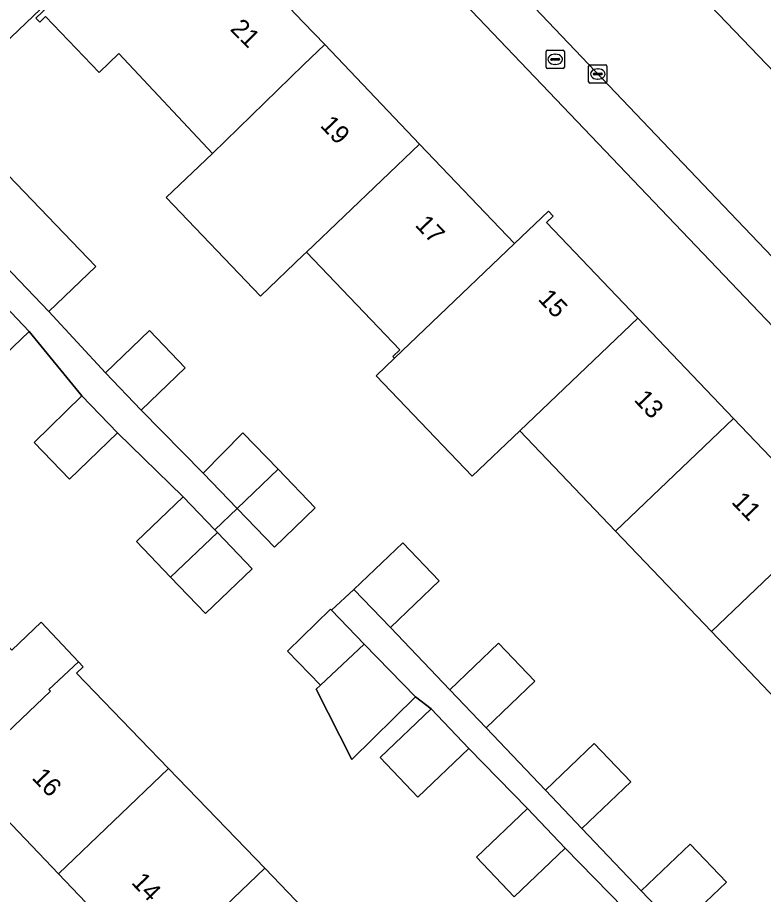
# Model space of a CAD drawing. Extents: x 159352 to 160617, y 385888 to 387323.
# Drawn here: x 159984.4 to 160025.08, y 386419.67 to 386467.47 of the extents above; entities that cross this region are included whole.
import ezdxf

# ---------------------------------------------------------------- set-up
doc = ezdxf.new("R2010")
doc.units = 0
for name, color, linetype in [('IMGEO_Brandkraan', 7, 'Continuous'), ('IMGEO_Erf', 7, 'Continuous'), ('IMGEO_Kolk', 7, 'Continuous'), ('IMGEO_Pand', 7, 'Continuous'), ('IMGEO_Pand_nummerreeks', 7, 'Continuous'), ('IMGEO_Rijbaan_lokaal_open', 7, 'Continuous'), ('IMGEO_Voetpad_open', 7, 'Continuous')]:
    doc.layers.add(name, color=color, linetype=linetype)

msp = doc.modelspace()

# ---------------------------------------------------------------- linework, layer by layer
at = {"layer": 'IMGEO_Brandkraan'}
for p, q in [((160013.225, 386464.769), (160013.225, 386465.621)), ((160013.3, 386465.695), (160014.152, 386465.695)), ((160013.713, 386465.475), (160013.738, 386465.475)), ((160014.226, 386465.621), (160014.226, 386464.769)), ((160013.484, 386465.189), (160013.484, 386465.201)), ((160013.922, 386465.152), (160013.524, 386465.152)), ((160013.527, 386465.238), (160013.925, 386465.238)), ((160013.736, 386464.915), (160013.711, 386464.915)), ((160013.968, 386465.201), (160013.968, 386465.189)), ((160014.152, 386464.695), (160013.3, 386464.695))]:
    msp.add_line(p, q, dxfattribs=at)
for points in [[(160013.225, 386464.769), (160013.225, 386465.621)], [(160013.3, 386465.695), (160014.152, 386465.695)], [(160014.226, 386465.621), (160014.226, 386464.769)], [(160014.152, 386464.695), (160013.3, 386464.695)]]:
    msp.add_lwpolyline(points, dxfattribs=at)
for centre, radius, start, end in [((160013.302, 386465.619), 0.0765, 91.552, 178.448), ((160013.302, 386465.619), 0.0765, 91.552, 178.448), ((160014.15, 386465.619), 0.0765, 1.552, 88.448), ((160014.15, 386465.619), 0.0765, 1.552, 88.448), ((160013.524, 386465.198), 0.0403, 85.8775, 175.7526), ((160013.521, 386465.188), 0.0366, 178.938, 274.7102), ((160013.925, 386465.195), 0.043, 264.8664, 352.4533), ((160013.929, 386465.2), 0.0386, 1.7309, 96.639), ((160013.302, 386464.771), 0.0765, 181.552, 268.448), ((160013.302, 386464.771), 0.0765, 181.552, 268.448), ((160014.15, 386464.771), 0.0765, 271.552, 358.448), ((160014.15, 386464.771), 0.0765, 271.552, 358.448)]:
    msp.add_arc(centre, radius, start, end, dxfattribs=at)
for centre, major_axis, ratio, start_param, end_param in [((160013.712, 386465.195), (-0.387, 0.002), 0.722429, 4.712389, 7.853982), ((160013.737, 386465.195), (-0.39, 0.002), 0.717154, 1.570796, 4.712389)]:
    msp.add_ellipse(centre, major_axis=major_axis, ratio=ratio, start_param=start_param, end_param=end_param, dxfattribs=at)
at = {"layer": 'IMGEO_Erf'}
for points in [[(159995.674, 386477.516), (159977.64, 386460.293)], [(160062.705, 386411.774), (160000, 386477.455)], [(160037.911, 386417.57), (160032.688, 386423.045), (160027.465, 386428.52), (160022.242, 386433.995), (160017.019, 386439.47), (160011.799, 386444.942), (160009.196, 386442.466), (160003.964, 386447.95), (160004.961, 386448.904), (160004.871, 386448.998), (160005.25, 386449.36), (160000.162, 386454.692), (160000, 386454.537), (159997.644, 386452.29), (159992.514, 386457.667), (159995.032, 386460.069), (159989.925, 386465.51), (159988.846, 386464.481), (159985.932, 386467.534), (159985.613, 386467.23), (159985.405, 386467.447), (159991.062, 386472.845)], [(159996.126, 386471.273), (160000, 386467.212), (160001.152, 386466.004), (160006.33, 386460.577), (160011.508, 386455.149), (160013.361, 386456.917), (160013.616, 386456.65), (160013.257, 386456.307), (160018.234, 386451.089), (160023.458, 386445.613), (160028.681, 386440.139), (160033.904, 386434.664), (160039.128, 386429.189), (160044.35, 386423.714), (160049.574, 386418.238)], [(159983.455, 386459.336), (159988.663, 386453.897), (159986.103, 386451.446), (159989.195, 386448.111), (159991.6, 386450.406), (159993.539, 386448.373), (159991.134, 386446.079), (159994.523, 386442.628), (159996.682, 386444.836), (159998.609, 386442.845), (160000.639, 386440.748), (159998.423, 386438.602), (159996.377, 386440.716), (159995.158, 386439.547), (159995.298, 386439.401), (159997.2, 386437.419), (159994.655, 386434.978), (159992.742, 386436.971), (159990.879, 386438.913), (159993.424, 386441.354), (159989.846, 386444.838), (159987.238, 386442.309), (159985.297, 386444.314), (159987.905, 386446.843), (159985.028, 386450.367), (159982.411, 386447.875)], [(160009.021, 386427.618), (160006.23, 386424.971), (160004.175, 386427.139), (160006.966, 386429.785), (160006.102, 386430.441), (160002.625, 386427.021), (160000.687, 386430.869), (160000.92, 386431.086), (159999.122, 386432.94), (160001.469, 386435.217), (160001.523, 386435.161), (160002.749, 386436.295), (160005.413, 386438.841), (160007.4, 386436.761), (160004.736, 386434.216), (160007.969, 386430.823), (160010.633, 386433.369), (160012.62, 386431.289), (160009.956, 386428.744), (160013.192, 386425.348), (160015.856, 386427.894), (160017.843, 386425.814), (160015.179, 386423.269), (160018.415, 386419.873), (160021.079, 386422.419), (160023.066, 386420.339), (160020.402, 386417.794)], [(159960.298, 386438.251), (160000, 386396.738), (160022.672, 386373.032), (160037.312, 386387.034), (160034.873, 386389.521), (160040.319, 386394.861), (160030.021, 386405.893), (160027.23, 386403.246), (160025.175, 386405.414), (160027.966, 386408.06), (160024.771, 386411.324), (160021.98, 386408.677), (160019.925, 386410.845), (160022.716, 386413.491), (160019.521, 386416.756), (160016.73, 386414.109), (160014.675, 386416.277), (160017.466, 386418.923), (160014.271, 386422.187), (160011.48, 386419.54), (160009.425, 386421.708), (160012.216, 386424.354), (160009.021, 386427.618)], [(159984.088, 386432.994), (159985.693, 386434.504), (159987.717, 386432.353), (159987.978, 386432.076), (159987.607, 386431.727), (159991.082, 386428.132), (159992.631, 386426.529), (159997.882, 386421.097), (160000, 386418.906)], [(159991.86, 386415.331), (159986.635, 386420.787), (159981.518, 386426.132)]]:
    msp.add_lwpolyline(points, dxfattribs=at)
at = {"layer": 'IMGEO_Kolk'}
for p, q in [((160015.547, 386463.972), (160015.547, 386464.824)), ((160015.622, 386464.898), (160016.474, 386464.898)), ((160016.548, 386464.824), (160016.548, 386463.972)), ((160015.806, 386464.392), (160015.806, 386464.404)), ((160016.244, 386464.355), (160015.846, 386464.355)), ((160015.849, 386464.441), (160016.247, 386464.441)), ((160016.035, 386464.678), (160016.06, 386464.678)), ((160016.29, 386464.404), (160016.29, 386464.392)), ((160016.474, 386463.898), (160015.622, 386463.898)), ((160016.058, 386464.118), (160016.033, 386464.118))]:
    msp.add_line(p, q, dxfattribs=at)
for points in [[(160015.547, 386463.972), (160015.547, 386464.824)], [(160015.622, 386464.898), (160016.474, 386464.898)], [(160016.548, 386464.824), (160016.548, 386463.972)], [(160016.474, 386463.898), (160015.622, 386463.898)]]:
    msp.add_lwpolyline(points, dxfattribs=at)
for centre, radius, start, end in [((160015.624, 386464.822), 0.0765, 91.552, 178.448), ((160015.624, 386464.822), 0.0765, 91.552, 178.448), ((160016.472, 386464.822), 0.0765, 1.552, 88.448), ((160016.472, 386464.822), 0.0765, 1.552, 88.448), ((160015.846, 386464.401), 0.0403, 85.8775, 175.7526), ((160015.843, 386464.391), 0.0366, 178.938, 274.7102), ((160016.247, 386464.398), 0.043, 264.8664, 352.4533), ((160016.251, 386464.403), 0.0386, 1.7309, 96.639), ((160015.624, 386463.974), 0.0765, 181.552, 268.448), ((160015.624, 386463.974), 0.0765, 181.552, 268.448), ((160016.472, 386463.974), 0.0765, 271.552, 358.448), ((160016.472, 386463.974), 0.0765, 271.552, 358.448)]:
    msp.add_arc(centre, radius, start, end, dxfattribs=at)
for centre, major_axis, ratio, start_param, end_param in [((160016.034, 386464.398), (-0.387, 0.002), 0.722429, 4.712389, 7.853982), ((160016.059, 386464.398), (-0.39, 0.002), 0.717154, 1.570796, 4.712389)]:
    msp.add_ellipse(centre, major_axis=major_axis, ratio=ratio, start_param=start_param, end_param=end_param, dxfattribs=at)
at = {"layer": 'IMGEO_Pand'}
for points in [[(160001.152, 386466.004), (160000, 386467.212), (159996.126, 386471.273), (159996.66, 386471.783), (159996.403, 386472.052), (159993.763, 386469.533), (159991.03, 386472.399), (159991.269, 386472.627), (159991.062, 386472.845), (159985.405, 386467.447), (159985.613, 386467.23), (159985.932, 386467.534), (159988.846, 386464.481), (159989.925, 386465.51), (159995.032, 386460.069), (160000, 386464.887)], [(160000, 386464.887), (159995.032, 386460.069), (159992.514, 386457.667), (159997.644, 386452.29), (160000, 386454.537), (160000.162, 386454.692), (160006.33, 386460.577), (160001.152, 386466.004)], [(160000.162, 386454.692), (160005.25, 386449.36), (160004.871, 386448.998), (160004.961, 386448.904), (160011.508, 386455.149), (160006.33, 386460.577)], [(159988.663, 386453.897), (159983.455, 386459.336), (159980.895, 386456.885), (159986.103, 386451.446)], [(160018.234, 386451.089), (160013.257, 386456.307), (160013.616, 386456.65), (160013.361, 386456.917), (160011.508, 386455.149), (160004.961, 386448.904), (160003.964, 386447.95), (160009.196, 386442.466), (160011.799, 386444.942)], [(159985.028, 386450.367), (159979.836, 386455.821), (159977.219, 386453.329), (159982.411, 386447.875)], [(160011.799, 386444.942), (160017.019, 386439.47), (160023.458, 386445.613), (160018.234, 386451.089)], [(159991.6, 386450.406), (159989.195, 386448.111), (159991.134, 386446.079), (159993.539, 386448.373)], [(159987.905, 386446.843), (159985.297, 386444.314), (159987.238, 386442.309), (159989.846, 386444.838)], [(160028.681, 386440.139), (160023.458, 386445.613), (160017.019, 386439.47), (160022.242, 386433.995)], [(159996.682, 386444.836), (159994.523, 386442.628), (159996.377, 386440.716), (159998.609, 386442.845)], [(159998.423, 386438.602), (160000.639, 386440.748), (159998.609, 386442.845), (159996.377, 386440.716)], [(159995.298, 386439.401), (159995.158, 386439.547), (159993.424, 386441.354), (159990.879, 386438.913), (159992.742, 386436.971)], [(160033.904, 386434.664), (160028.681, 386440.139), (160022.242, 386433.995), (160027.465, 386428.52)], [(159994.655, 386434.978), (159997.2, 386437.419), (159995.298, 386439.401), (159992.742, 386436.971)], [(160002.749, 386436.295), (160004.736, 386434.216), (160007.4, 386436.761), (160005.413, 386438.841)], [(159981.432, 386426.222), (159986.192, 386430.746), (159986.105, 386430.84), (159987.717, 386432.353), (159985.693, 386434.504), (159984.088, 386432.994), (159981.015, 386436.277), (159974.721, 386430.279), (159979.796, 386424.957), (159979.383, 386424.563), (159979.616, 386424.319), (159981.518, 386426.132)], [(160001.523, 386435.161), (160001.469, 386435.217), (159999.122, 386432.94), (160000.92, 386431.086), (160003.309, 386433.32)], [(160003.309, 386433.32), (160000.92, 386431.086), (160000.687, 386430.869), (160002.625, 386427.021), (160006.102, 386430.441)], [(160007.969, 386430.823), (160009.956, 386428.744), (160012.62, 386431.289), (160010.633, 386433.369)], [(159981.518, 386426.132), (159986.635, 386420.787), (159992.631, 386426.529), (159991.082, 386428.132), (159987.607, 386431.727), (159987.978, 386432.076), (159987.717, 386432.353), (159986.105, 386430.84), (159986.192, 386430.746), (159981.432, 386426.222)], [(160006.966, 386429.785), (160004.175, 386427.139), (160006.23, 386424.971), (160009.021, 386427.618)], [(160013.192, 386425.348), (160015.179, 386423.269), (160017.843, 386425.814), (160015.856, 386427.894)], [(159997.882, 386421.097), (159992.631, 386426.529), (159986.635, 386420.787), (159991.86, 386415.331)], [(160009.425, 386421.708), (160011.48, 386419.54), (160014.271, 386422.187), (160012.216, 386424.354)], [(160018.415, 386419.873), (160020.402, 386417.794), (160023.066, 386420.339), (160021.079, 386422.419)], [(160000, 386412.667), (160003.132, 386415.666), (160000, 386418.906), (159997.882, 386421.097), (159991.86, 386415.331), (159997.084, 386409.875)]]:
    msp.add_lwpolyline(points, close=True, dxfattribs=at)
at = {"layer": 'IMGEO_Rijbaan_lokaal_open'}
msp.add_lwpolyline([(160053.676, 386435.154), (160040.522, 386448.973), (160035.066, 386454.705), (160034.378, 386455.424), (160009.601, 386481.243), (160007.388, 386483.587), (160002.328, 386478.752), (160002.196, 386478.595), (160008.562, 386472.269), (160023.271, 386456.824), (160044.724, 386434.375), (160061.731, 386416.584), (160068.108, 386409.914), (160077.575, 386400.01), (160083.59, 386393.835), (160084.427, 386392.954), (160084.785, 386392.581)], dxfattribs=at)
at = {"layer": 'IMGEO_Voetpad_open'}
for points in [[(160007.23, 386483.76), (160007.388, 386483.587), (160009.601, 386481.243), (160034.378, 386455.424), (160034.737, 386455.771), (160040.881, 386449.32), (160040.522, 386448.973), (160053.676, 386435.154)], [(160068.108, 386409.914), (160067.733, 386409.558), (160061.369, 386416.24), (160061.731, 386416.584), (160044.724, 386434.375), (160023.271, 386456.824), (160008.562, 386472.269), (160002.196, 386478.595)], [(159956.56, 386441.014), (159956.596, 386440.467), (159956.67, 386439.925), (159960.378, 386443.857), (159960.429, 386443.855), (159976.555, 386459.256), (159977.64, 386460.293), (159995.674, 386477.516)], [(160000, 386477.455), (160062.705, 386411.774), (160063.784, 386410.644), (160082.931, 386390.588)], [(160020.402, 386417.794), (160018.415, 386419.873), (160015.179, 386423.269), (160013.192, 386425.348), (160009.956, 386428.744), (160007.969, 386430.823), (160004.736, 386434.216), (160002.749, 386436.295), (160001.523, 386435.161), (160003.309, 386433.32), (160006.102, 386430.441), (160006.966, 386429.785), (160009.021, 386427.618), (160012.216, 386424.354), (160014.271, 386422.187), (160017.466, 386418.923)]]:
    msp.add_lwpolyline(points, dxfattribs=at)
msp.add_lwpolyline([(159986.103, 386451.446), (159980.895, 386456.885), (159977.64, 386460.293), (159976.555, 386459.256), (159979.836, 386455.821), (159985.028, 386450.367), (159987.905, 386446.843), (159989.846, 386444.838), (159993.424, 386441.354), (159995.158, 386439.547), (159996.377, 386440.716), (159994.523, 386442.628), (159991.134, 386446.079), (159989.195, 386448.111)], close=True, dxfattribs=at)

# ---------------------------------------------------------------- texts
at = {"layer": 'IMGEO_Pand_nummerreeks'}
for s, rotation, p in [('21', 314.9342, (159995.951, 386466.805)), ('19', 313.6509, (160000.86, 386461.559)), ('17', 313.6509, (160006.038, 386456.131)), ('15', 313.6509, (160012.739, 386452.098)), ('13', 313.6509, (160017.977, 386446.608)), ('11', 313.6509, (160023.293, 386441.036)), ('16', 313.7562, (159985.14, 386425.993)), ('14', 313.7562, (159990.564, 386420.289))]:
    msp.add_text(s, height=1, rotation=rotation, dxfattribs=at).set_placement(p)

doc.saveas('drawing.dxf')
